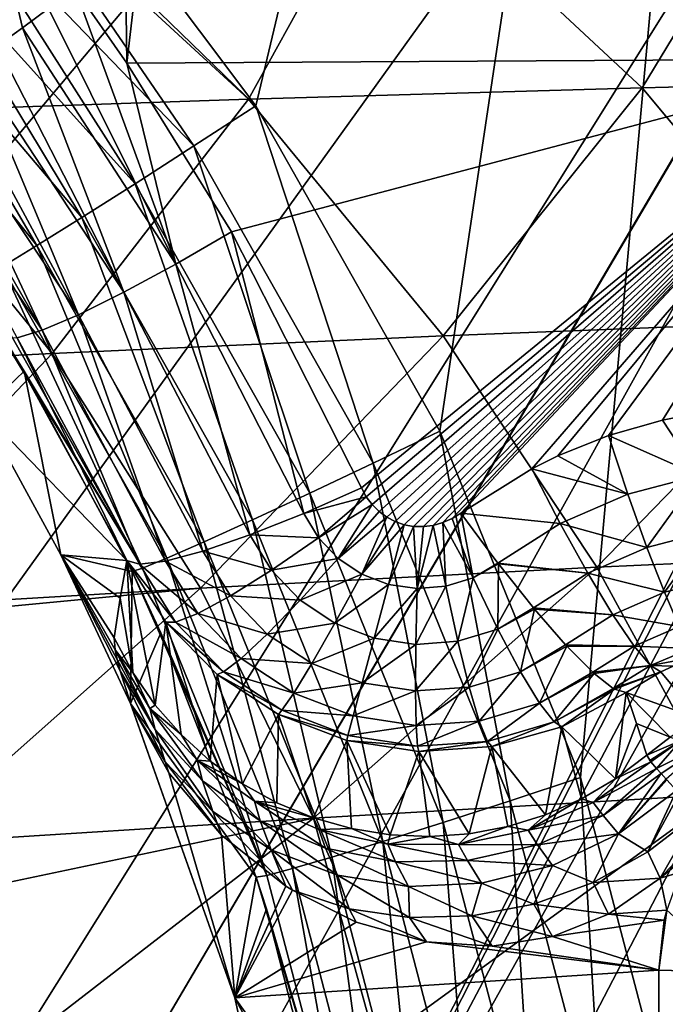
# Model space of a CAD drawing. Header units: metres. Extents: x -109 to 109, y -63 to 140.
# Tile 227 of 480: x -24.88 to -20.16, y 10.29 to 17.49. Entities that reach past the tile are written whole.
import ezdxf

# ---------------------------------------------------------------- set-up
doc = ezdxf.new("R2010")
doc.units = ezdxf.units.M
doc.layers.add('solid_502308_SW0001', color=7, linetype='CONTINUOUS')

msp = doc.modelspace()

# ---------------------------------------------------------------- linework, layer by layer
at = {"layer": 'solid_502308_SW0001'}
for points in [[(-23.154312, 16.85741, -14.270356), (-18.592478, 36.031166, -14.762904), (-24.792377, 19.041641, -14.326467)], [(-21.80941, 14.478576, -14.209248), (-18.592478, 36.031166, -14.762904), (-23.154312, 16.85741, -14.270356)], [(-20.781609, 11.946682, -14.144206), (-18.592478, 36.031166, -14.762904), (-21.80941, 14.478576, -14.209248)], [(-20.781609, 11.946682, -14.144206), (-20.089565, 9.311624, -14.076515), (-18.592478, 36.031166, -14.762904)], [(-28.300684, 16.192972, -17.654409), (-29.981926, 17.875437, -17.69763), (-8.65567, 35.943851, -18.161783)], [(-26.875666, 14.28767, -17.605465), (-28.300684, 16.192972, -17.654409), (-8.65567, 35.943851, -18.161783)], [(-25.736071, 12.197972, -17.551783), (-26.875666, 14.28767, -17.605465), (-8.65567, 35.943851, -18.161783)], [(-24.905809, 9.967262, -17.49448), (-25.736071, 12.197972, -17.551783), (-8.65567, 35.943851, -18.161783)], [(-24.612009, 8.812106, -17.464806), (-24.905809, 9.967262, -17.49448), (-8.65567, 35.943851, -18.161783)], [(-24.612009, 8.812106, -17.464806), (-8.65567, 35.943851, -18.161783), (-9.470439, 34.534348, -18.125574)], [(-24.401468, 7.638812, -17.434666), (-24.612009, 8.812106, -17.464806), (-9.470439, 34.534348, -18.125574)], [(-24.23427, 5.269184, -17.373793), (-24.401468, 7.638812, -17.434666), (-9.470439, 34.534348, -18.125574)], [(-24.23427, 5.269184, -17.373793), (-9.470439, 34.534348, -18.125574), (-10.057412, 33.016289, -18.086578)], [(-24.23427, 5.269184, -17.373793), (-10.057412, 33.016289, -18.086578), (-10.402818, 31.42528, -18.045708)], [(-24.23427, 5.269184, -17.373793), (-10.402818, 31.42528, -18.045708), (-10.498093, 29.799944, -18.003954)], [(-10.498093, 29.799944, -18.003954), (-10.340969, 28.17944, -17.962326), (-24.237686, 1.46148, -17.275978)], [(-24.235979, 3.365574, -17.32489), (-10.498093, 29.799944, -18.003954), (-24.237686, 1.46148, -17.275978)], [(-24.235979, 3.365574, -17.32489), (-24.23427, 5.269184, -17.373793), (-10.498093, 29.799944, -18.003954)], [(-10.340969, 28.17944, -17.962326), (-9.935133, 26.602522, -17.921816), (-24.237686, 1.46148, -17.275978)], [(-9.935133, 26.602522, -17.921816), (-9.290736, 25.108032, -17.883425), (-24.237686, 1.46148, -17.275978)], [(-9.290736, 25.108032, -17.883425), (-8.423227, 23.731112, -17.848055), (-24.237686, 1.46148, -17.275978)], [(-8.423227, 23.731112, -17.848055), (-7.352897, 22.504335, -17.81654), (-24.237686, 1.46148, -17.275978)], [(-7.352897, 22.504335, -17.81654), (-6.106048, 21.457977, -17.78966), (-24.237686, 1.46148, -17.275978)], [(6.106048, 21.457977, -17.78966), (24.23427, 5.269184, -17.373793), (-24.237686, 1.46148, -17.275978)], [(4.71253, 20.616924, -17.768055), (6.106048, 21.457977, -17.78966), (-24.237686, 1.46148, -17.275978)], [(-6.106048, 21.457977, -17.78966), (-4.71253, 20.616924, -17.768055), (-24.237686, 1.46148, -17.275978)], [(3.205869, 20.001402, -17.752243), (4.71253, 20.616924, -17.768055), (-24.237686, 1.46148, -17.275978)], [(-4.71253, 20.616924, -17.768055), (-3.205869, 20.001402, -17.752243), (-24.237686, 1.46148, -17.275978)], [(-24.126045, 19.389977, 14.315221), (-23.695732, 20.625893, 14.367164), (-24.097273, 17.168024, 14.118638)], [(-23.695732, 20.625893, 14.367164), (-18.542747, 17.199432, 14.180402), (-24.097273, 17.168024, 14.118638)], [(-23.695732, 20.625893, 14.367164), (-18.305847, 20.625893, 14.367164), (-18.542747, 17.199432, 14.180402)], [(1.622673, 19.626163, -17.742603), (3.205869, 20.001402, -17.752243), (-24.237686, 1.46148, -17.275978)], [(-3.205869, 20.001402, -17.752243), (-1.622673, 19.626163, -17.742603), (-24.237686, 1.46148, -17.275978)], [(0, 19.5, -17.739363), (1.622673, 19.626163, -17.742603), (-24.237686, 1.46148, -17.275978)], [(-1.622673, 19.626163, -17.742603), (0, 19.5, -17.739363), (-24.237686, 1.46148, -17.275978)], [(-24.475216, 17.712231, 14.175625), (-24.126045, 19.389977, 14.315221), (-24.097273, 17.168024, 14.118638)], [(-23.154312, 16.85741, -14.270356), (-24.792377, 19.041641, -14.326467), (-25.103922, 18.74765, -14.281495)], [(-23.605738, 16.564054, -14.203938), (-25.103922, 18.74765, -14.281495), (-25.396654, 18.421404, -14.155996)], [(-23.207682, 16.904541, 17.520403), (-22.198421, 18.731697, 17.684223), (-25.141466, 18.683119, 17.673117)], [(-23.605738, 16.564054, -14.203938), (-23.154312, 16.85741, -14.270356), (-25.103922, 18.74765, -14.281495)], [(-23.207682, 16.904541, 17.520403), (-20.330694, 16.988771, 17.557753), (-22.198421, 18.731697, 17.684223)], [(-20.330694, 16.988771, 17.557753), (-19.249874, 18.774078, 17.694008), (-22.198421, 18.731697, 17.684223)], [(-20.330694, 16.988771, 17.557753), (-17.444132, 17.061575, 17.590322), (-19.249874, 18.774078, 17.694008)], [(-26.073866, 16.80879, 17.478382), (-23.207682, 16.904541, 17.520403), (-25.141466, 18.683119, 17.673117)], [(-24.03586, 16.287476, -14.023002), (-25.396654, 18.421404, -14.155996), (-25.656828, 18.082071, -13.945596)], [(-24.03586, 16.287476, -14.023002), (-23.605738, 16.564054, -14.203938), (-25.396654, 18.421404, -14.155996)], [(-24.424484, 16.040752, -13.736054), (-25.656828, 18.082071, -13.945596), (-25.871683, 17.747339, -13.653084)], [(-24.424484, 16.040752, -13.736054), (-24.03586, 16.287476, -14.023002), (-25.656828, 18.082071, -13.945596)], [(-24.753311, 15.835503, -13.356603), (-25.871683, 17.747339, -13.653084), (-26.029629, 17.432465, -13.286852)], [(-24.753311, 15.835503, -13.356603), (-24.424484, 16.040752, -13.736054), (-25.871683, 17.747339, -13.653084)], [(-24.669119, 17.567278, 14.143871), (-24.475216, 17.712231, 14.175625), (-23.737644, 15.700401, 13.869521)], [(-23.737644, 15.700401, 13.869521), (-24.475216, 17.712231, 14.175625), (-24.097273, 17.168024, 14.118638)], [(-24.904549, 17.624834, 14.118625), (-24.859966, 17.427702, 14.08292), (-25.044834, 17.295477, 13.993706)], [(-24.904549, 17.624834, 14.118625), (-24.669119, 17.567278, 14.143871), (-24.859966, 17.427702, 14.08292)], [(-24.859966, 17.427702, 14.08292), (-24.669119, 17.567278, 14.143871), (-23.737644, 15.700401, 13.869521)], [(-25.006863, 15.681388, -12.902512), (-24.753311, 15.835503, -13.356603), (-26.029629, 17.432465, -13.286852)], [(-25.044834, 17.295477, 13.993706), (-24.859966, 17.427702, 14.08292), (-24.117664, 15.493999, 13.660802)], [(-24.859966, 17.427702, 14.08292), (-23.737644, 15.700401, 13.869521), (-24.117664, 15.493999, 13.660802)], [(-25.22097, 17.172573, 13.877558), (-25.044834, 17.295477, 13.993706), (-24.117664, 15.493999, 13.660802)], [(-25.38575, 17.060827, 13.736207), (-25.22097, 17.172573, 13.877558), (-24.450041, 15.329445, 13.355797)], [(-25.22097, 17.172573, 13.877558), (-24.117664, 15.493999, 13.660802), (-24.450041, 15.329445, 13.355797)], [(-23.331896, 15.936764, 13.969924), (-24.097273, 17.168024, 14.118638), (-18.542747, 17.199432, 14.180402)], [(-23.737644, 15.700401, 13.869521), (-24.097273, 17.168024, 14.118638), (-23.331896, 15.936764, 13.969924)], [(-22.381575, 14.064481, 13.69667), (-23.331896, 15.936764, 13.969924), (-18.542747, 17.199432, 14.180402)], [(-22.347313, 14.00026, 13.686596), (-22.381575, 14.064481, 13.69667), (-18.542747, 17.199432, 14.180402)], [(-22.304277, 13.942113, 13.67794), (-22.347313, 14.00026, 13.686596), (-18.542747, 17.199432, 14.180402)], [(-22.253534, 13.891546, 13.670962), (-22.304277, 13.942113, 13.67794), (-18.542747, 17.199432, 14.180402)], [(-22.196474, 13.84984, 13.665861), (-22.253534, 13.891546, 13.670962), (-18.542747, 17.199432, 14.180402)], [(-22.134714, 13.817779, 13.662723), (-22.196474, 13.84984, 13.665861), (-18.542747, 17.199432, 14.180402)], [(-22.069042, 13.795503, 13.66154), (-22.134714, 13.817779, 13.662723), (-18.542747, 17.199432, 14.180402)], [(-22.000284, 13.783301, 13.662324), (-22.069042, 13.795503, 13.66154), (-18.542747, 17.199432, 14.180402)], [(-21.929358, 13.781524, 13.665076), (-22.000284, 13.783301, 13.662324), (-18.542747, 17.199432, 14.180402)], [(-21.857393, 13.790587, 13.669797), (-21.929358, 13.781524, 13.665076), (-18.542747, 17.199432, 14.180402)], [(-21.786371, 13.810514, 13.676366), (-21.857393, 13.790587, 13.669797), (-18.542747, 17.199432, 14.180402)], [(-21.718313, 13.840873, 13.684581), (-21.786371, 13.810514, 13.676366), (-18.542747, 17.199432, 14.180402)], [(-21.654995, 13.880688, 13.694155), (-21.718313, 13.840873, 13.684581), (-18.542747, 17.199432, 14.180402)], [(-21.136452, 14.204185, 13.768365), (-21.654995, 13.880688, 13.694155), (-18.542747, 17.199432, 14.180402)], [(-20.946672, 14.297667, 13.790035), (-21.136452, 14.204185, 13.768365), (-18.542747, 17.199432, 14.180402)], [(-20.576506, 14.446373, 13.825542), (-20.946672, 14.297667, 13.790035), (-18.542747, 17.199432, 14.180402)], [(-20.182318, 14.559854, 13.855034), (-20.576506, 14.446373, 13.825542), (-18.542747, 17.199432, 14.180402)], [(-19.989119, 14.599628, 13.866786), (-20.182318, 14.559854, 13.855034), (-18.542747, 17.199432, 14.180402)], [(-25.536722, 16.96191, 13.571762), (-25.38575, 17.060827, 13.736207), (-24.450041, 15.329445, 13.355797)], [(-18.910337, 15.287499, 17.406887), (-17.444132, 17.061575, 17.590322), (-20.330694, 16.988771, 17.557753)], [(-21.784275, 15.175662, 17.330973), (-20.330694, 16.988771, 17.557753), (-23.207682, 16.904541, 17.520403)], [(-21.784275, 15.175662, 17.330973), (-18.910337, 15.287499, 17.406887), (-20.330694, 16.988771, 17.557753)], [(-25.671635, 16.877295, 13.386673), (-25.536722, 16.96191, 13.571762), (-24.715616, 15.216226, 12.972089)], [(-25.536722, 16.96191, 13.571762), (-24.450041, 15.329445, 13.355797), (-24.715616, 15.216226, 12.972089)], [(-24.643169, 15.047483, 17.244804), (-23.207682, 16.904541, 17.520403), (-26.073866, 16.80879, 17.478382)], [(-25.788477, 16.808243, 13.183699), (-25.671635, 16.877295, 13.386673), (-24.715616, 15.216226, 12.972089)], [(-24.643169, 15.047483, 17.244804), (-21.784275, 15.175662, 17.330973), (-23.207682, 16.904541, 17.520403)], [(-22.29583, 14.245242, -14.144158), (-23.154312, 16.85741, -14.270356), (-23.605738, 16.564054, -14.203938)], [(-22.29583, 14.245242, -14.144158), (-21.80941, 14.478576, -14.209248), (-23.154312, 16.85741, -14.270356)], [(-27.482748, 14.905149, 17.149122), (-24.643169, 15.047483, 17.244804), (-26.073866, 16.80879, 17.478382)], [(-25.788477, 16.808243, 13.183699), (-24.715616, 15.216226, 12.972089), (-24.899082, 15.160869, 12.531797)], [(-22.759312, 14.025934, -13.964047), (-23.605738, 16.564054, -14.203938), (-24.03586, 16.287476, -14.023002)], [(-22.759312, 14.025934, -13.964047), (-22.29583, 14.245242, -14.144158), (-23.605738, 16.564054, -14.203938)], [(-23.177902, 13.831052, -13.677423), (-24.03586, 16.287476, -14.023002), (-24.424484, 16.040752, -13.736054)], [(-23.177902, 13.831052, -13.677423), (-22.759312, 14.025934, -13.964047), (-24.03586, 16.287476, -14.023002)], [(-23.53182, 13.669805, -13.297828), (-24.424484, 16.040752, -13.736054), (-24.753311, 15.835503, -13.356603)], [(-23.53182, 13.669805, -13.297828), (-23.177902, 13.831052, -13.677423), (-24.424484, 16.040752, -13.736054)], [(-23.737644, 15.700401, 13.869521), (-23.331896, 15.936764, 13.969924), (-22.803108, 13.877611, 13.589557)], [(-22.803108, 13.877611, 13.589557), (-23.331896, 15.936764, 13.969924), (-22.381575, 14.064481, 13.69667)], [(-23.804342, 13.549813, -12.843202), (-24.753311, 15.835503, -13.356603), (-25.006863, 15.681388, -12.902512)], [(-23.804342, 13.549813, -12.843202), (-23.53182, 13.669805, -13.297828), (-24.753311, 15.835503, -13.356603)], [(-23.737644, 15.700401, 13.869521), (-23.196917, 13.720532, 13.377926), (-24.117664, 15.493999, 13.660802)], [(-23.737644, 15.700401, 13.869521), (-22.803108, 13.877611, 13.589557), (-23.196917, 13.720532, 13.377926)], [(-23.982588, 13.476747, -12.335029), (-25.006863, 15.681388, -12.902512), (-25.173201, 15.585664, -12.39516)], [(-23.982588, 13.476747, -12.335029), (-23.804342, 13.549813, -12.843202), (-25.006863, 15.681388, -12.902512)], [(-23.982588, 13.476747, -12.335029), (-25.173201, 15.585664, -12.39516), (-25.24452, 15.552984, -11.858431)], [(-24.846899, 14.917251, -11.839923), (-23.982588, 13.476747, -12.335029), (-25.24452, 15.552984, -11.858431)], [(-25.154499, 14.625727), (-24.846899, 14.917251, -11.839923), (-25.24452, 15.552984, -11.858431)], [(-24.117664, 15.493999, 13.660802), (-23.540537, 13.60245, 13.073742), (-24.450041, 15.329445, 13.355797)], [(-24.117664, 15.493999, 13.660802), (-23.196917, 13.720532, 13.377926), (-23.540537, 13.60245, 13.073742)], [(-24.450041, 15.329445, 13.355797), (-23.814667, 13.529966, 12.694077), (-24.715616, 15.216226, 12.972089)], [(-24.450041, 15.329445, 13.355797), (-23.540537, 13.60245, 13.073742), (-23.814667, 13.529966, 12.694077)], [(-20.662315, 13.48485, 17.117319), (-18.910337, 15.287499, 17.406887), (-21.784275, 15.175662, 17.330973)], [(-20.662315, 13.48485, 17.117319), (-17.746496, 13.617777, 17.243284), (-18.910337, 15.287499, 17.406887)], [(-24.715616, 15.216226, 12.972089), (-24.003918, 13.50715, 12.260242), (-24.899082, 15.160869, 12.531797)], [(-24.715616, 15.216226, 12.972089), (-23.814667, 13.529966, 12.694077), (-24.003918, 13.50715, 12.260242)], [(-25.154499, 14.625727), (-24.989862, 15.166567, 12.060305), (-24.09746, 13.534964, 11.798937)], [(-24.899082, 15.160869, 12.531797), (-24.09746, 13.534964, 11.798937), (-24.989862, 15.166567, 12.060305)], [(-24.899082, 15.160869, 12.531797), (-24.003918, 13.50715, 12.260242), (-24.09746, 13.534964, 11.798937)], [(-23.558828, 13.331055, 16.972923), (-21.784275, 15.175662, 17.330973), (-24.643169, 15.047483, 17.244804)], [(-23.558828, 13.331055, 16.972923), (-20.662315, 13.48485, 17.117319), (-21.784275, 15.175662, 17.330973)], [(-26.427179, 13.161014, 16.811951), (-24.643169, 15.047483, 17.244804), (-27.482748, 14.905149, 17.149122)], [(-23.558828, 13.331055, 16.972923), (-24.643169, 15.047483, 17.244804), (-26.427179, 13.161014, 16.811951)], [(-24.578159, 13.575717), (-24.846899, 14.917251, -11.839923), (-25.154499, 14.625727)], [(-24.846899, 14.917251, -11.839923), (-24.058159, 13.454157, -11.79732), (-23.982588, 13.476747, -12.335029)], [(-24.578159, 13.575717), (-24.058159, 13.454157, -11.79732), (-24.846899, 14.917251, -11.839923)], [(-24.578159, 13.575717), (-25.154499, 14.625727), (-24.09746, 13.534964, 11.798937)], [(-19.915098, 14.15449, 13.752449), (-20.576506, 14.446373, 13.825542), (-20.182318, 14.559854, 13.855034)], [(-19.915098, 14.15449, 13.752449), (-20.182318, 14.559854, 13.855034), (-19.989119, 14.599628, 13.866786)], [(-21.295227, 11.777367, -14.080526), (-21.80941, 14.478576, -14.209248), (-22.29583, 14.245242, -14.144158)], [(-21.295227, 11.777367, -14.080526), (-20.781609, 11.946682, -14.144206), (-21.80941, 14.478576, -14.209248)], [(-20.434555, 14.018517, 13.712191), (-20.946672, 14.297667, 13.790035), (-20.576506, 14.446373, 13.825542)], [(-19.915098, 14.15449, 13.752449), (-20.434555, 14.018517, 13.712191), (-20.576506, 14.446373, 13.825542)], [(-20.434555, 14.018517, 13.712191), (-21.136452, 14.204185, 13.768365), (-20.946672, 14.297667, 13.790035)], [(-21.784515, 11.619225, -13.901299), (-22.29583, 14.245242, -14.144158), (-22.759312, 14.025934, -13.964047)], [(-21.784515, 11.619225, -13.901299), (-21.295227, 11.777367, -14.080526), (-22.29583, 14.245242, -14.144158)], [(-20.928509, 13.80304, 13.657173), (-21.654995, 13.880688, 13.694155), (-21.136452, 14.204185, 13.768365)], [(-20.434555, 14.018517, 13.712191), (-20.928509, 13.80304, 13.657173), (-21.136452, 14.204185, 13.768365)], [(-19.915098, 14.15449, 13.752449), (-20.295471, 13.630033, 13.498281), (-20.434555, 14.018517, 13.712191)], [(-19.915098, 14.15449, 13.752449), (-19.841297, 13.748465, 13.537069), (-20.295471, 13.630033, 13.498281)], [(-22.803108, 13.877611, 13.589557), (-22.381575, 14.064481, 13.69667), (-22.347313, 14.00026, 13.686596)], [(-22.226219, 11.47966, -13.61502), (-22.759312, 14.025934, -13.964047), (-23.177902, 13.831052, -13.677423)], [(-22.803108, 13.877611, 13.589557), (-22.347313, 14.00026, 13.686596), (-22.695999, 13.699718, 13.561325)], [(-22.226219, 11.47966, -13.61502), (-21.784515, 11.619225, -13.901299), (-22.759312, 14.025934, -13.964047)], [(-22.695999, 13.699718, 13.561325), (-22.347313, 14.00026, 13.686596), (-22.304277, 13.942113, 13.67794)], [(-20.434555, 14.018517, 13.712191), (-20.295471, 13.630033, 13.498281), (-20.928509, 13.80304, 13.657173)], [(-22.695999, 13.699718, 13.561325), (-22.304277, 13.942113, 13.67794), (-22.55262, 13.548938, 13.539603)], [(-22.55262, 13.548938, 13.539603), (-22.304277, 13.942113, 13.67794), (-22.253534, 13.891546, 13.670962)], [(-22.55262, 13.548938, 13.539603), (-22.253534, 13.891546, 13.670962), (-22.196474, 13.84984, 13.665861)], [(-22.59938, 11.365295, -13.235273), (-23.177902, 13.831052, -13.677423), (-23.53182, 13.669805, -13.297828)], [(-22.803108, 13.877611, 13.589557), (-22.695999, 13.699718, 13.561325), (-23.196917, 13.720532, 13.377926)], [(-22.59938, 11.365295, -13.235273), (-22.226219, 11.47966, -13.61502), (-23.177902, 13.831052, -13.677423)], [(-22.55262, 13.548938, 13.539603), (-22.196474, 13.84984, 13.665861), (-22.379047, 13.433049, 13.525828)], [(-22.379047, 13.433049, 13.525828), (-22.196474, 13.84984, 13.665861), (-22.134714, 13.817779, 13.662723)], [(-22.379047, 13.433049, 13.525828), (-22.134714, 13.817779, 13.662723), (-22.069042, 13.795503, 13.66154)], [(-21.564816, 13.407114, 13.558158), (-21.786371, 13.810514, 13.676366), (-21.718313, 13.840873, 13.684581)], [(-21.564816, 13.407114, 13.558158), (-21.718313, 13.840873, 13.684581), (-21.654995, 13.880688, 13.694155)], [(-21.385014, 13.514793, 13.586734), (-21.564816, 13.407114, 13.558158), (-21.654995, 13.880688, 13.694155)], [(-20.928509, 13.80304, 13.657173), (-21.385014, 13.514793, 13.586734), (-21.654995, 13.880688, 13.694155)], [(-22.379047, 13.433049, 13.525828), (-22.069042, 13.795503, 13.66154), (-22.183479, 13.35824, 13.52089)], [(-22.183479, 13.35824, 13.52089), (-22.069042, 13.795503, 13.66154), (-22.000284, 13.783301, 13.662324)], [(-22.183479, 13.35824, 13.52089), (-22.000284, 13.783301, 13.662324), (-21.975601, 13.328558, 13.52504)], [(-21.975601, 13.328558, 13.52504), (-22.000284, 13.783301, 13.662324), (-21.929358, 13.781524, 13.665076)], [(-21.975601, 13.328558, 13.52504), (-21.929358, 13.781524, 13.665076), (-21.857393, 13.790587, 13.669797)], [(-21.975601, 13.328558, 13.52504), (-21.857393, 13.790587, 13.669797), (-21.765957, 13.34535, 13.537819)], [(-21.765957, 13.34535, 13.537819), (-21.857393, 13.790587, 13.669797), (-21.786371, 13.810514, 13.676366)], [(-21.765957, 13.34535, 13.537819), (-21.786371, 13.810514, 13.676366), (-21.564816, 13.407114, 13.558158)], [(-20.928509, 13.80304, 13.657173), (-20.727066, 13.441073, 13.445271), (-21.385014, 13.514793, 13.586734)], [(-20.295471, 13.630033, 13.498281), (-20.727066, 13.441073, 13.445271), (-20.928509, 13.80304, 13.657173)], [(-19.841297, 13.748465, 13.537069), (-20.168016, 13.301467, 13.195261), (-20.295471, 13.630033, 13.498281)], [(-19.841297, 13.748465, 13.537069), (-19.772141, 13.403474, 13.232292), (-20.168016, 13.301467, 13.195261)], [(-23.196917, 13.720532, 13.377926), (-23.040031, 13.463527, 13.336824), (-23.540537, 13.60245, 13.073742)], [(-22.695999, 13.699718, 13.561325), (-23.040031, 13.463527, 13.336824), (-23.196917, 13.720532, 13.377926)], [(-22.695999, 13.699718, 13.561325), (-22.55262, 13.548938, 13.539603), (-23.040031, 13.463527, 13.336824)], [(-23.540537, 13.60245, 13.073742), (-23.3395, 13.275633, 13.021292), (-23.814667, 13.529966, 12.694077)], [(-22.886293, 11.281556, -12.780077), (-23.53182, 13.669805, -13.297828), (-23.804342, 13.549813, -12.843202)], [(-23.040031, 13.463527, 13.336824), (-23.3395, 13.275633, 13.021292), (-23.540537, 13.60245, 13.073742)], [(-22.886293, 11.281556, -12.780077), (-22.59938, 11.365295, -13.235273), (-23.53182, 13.669805, -13.297828)], [(-20.295471, 13.630033, 13.498281), (-20.168016, 13.301467, 13.195261), (-20.727066, 13.441073, 13.445271)], [(-19.758207, 11.824688, 16.887123), (-17.746496, 13.617777, 17.243284), (-20.662315, 13.48485, 17.117319)], [(-24.578159, 13.575717), (-24.09746, 13.534964, 11.798937), (-24.14467, 13.257604, 7.129764)], [(-24.578159, 13.575717), (-24.14467, 13.257604, 7.129764), (-24.189333, 12.967903, 2.461262)], [(-24.578159, 13.575717), (-24.189333, 12.967903, 2.461262), (-24.182081, 12.881453, 1.622726)], [(-24.578159, 13.575717), (-24.182081, 12.881453, 1.622726), (-24.166273, 12.809592, 1.189173)], [(-24.578159, 13.575717), (-24.166273, 12.809592, 1.189173), (-24.144491, 12.727335, 0.799293)], [(-24.578159, 13.575717), (-24.144491, 12.727335, 0.799293), (-24.070063, 12.487448)], [(-24.578159, 13.575717), (-24.070063, 12.487448), (-24.058159, 13.454157, -11.79732)], [(-24.05389, 12.714071, 2.478212), (-24.14467, 13.257604, 7.129764), (-24.09746, 13.534964, 11.798937)], [(-23.890091, 12.477448, 2.493779), (-24.05389, 12.714071, 2.478212), (-24.09746, 13.534964, 11.798937)], [(-23.811703, 13.082596, 11.806293), (-23.890091, 12.477448, 2.493779), (-24.09746, 13.534964, 11.798937)], [(-23.740896, 13.083567, 12.192088), (-23.811703, 13.082596, 11.806293), (-24.09746, 13.534964, 11.798937)], [(-24.003918, 13.50715, 12.260242), (-23.740896, 13.083567, 12.192088), (-24.09746, 13.534964, 11.798937)], [(-23.814667, 13.529966, 12.694077), (-23.577576, 13.146564, 12.632437), (-24.003918, 13.50715, 12.260242)], [(-23.073345, 11.232416, -12.271028), (-23.804342, 13.549813, -12.843202), (-23.982588, 13.476747, -12.335029)], [(-23.3395, 13.275633, 13.021292), (-23.577576, 13.146564, 12.632437), (-23.814667, 13.529966, 12.694077)], [(-23.073345, 11.232416, -12.271028), (-22.886293, 11.281556, -12.780077), (-23.804342, 13.549813, -12.843202)], [(-22.55262, 13.548938, 13.539603), (-22.829971, 13.244601, 13.305077), (-23.040031, 13.463527, 13.336824)], [(-22.55262, 13.548938, 13.539603), (-22.379047, 13.433049, 13.525828), (-22.829971, 13.244601, 13.305077)], [(-23.073345, 11.232416, -12.271028), (-23.982588, 13.476747, -12.335029), (-24.058159, 13.454157, -11.79732)], [(-23.577576, 13.146564, 12.632437), (-23.740896, 13.083567, 12.192088), (-24.003918, 13.50715, 12.260242)], [(-22.733364, 11.651277, 16.669493), (-20.662315, 13.48485, 17.117319), (-23.558828, 13.331055, 16.972923)], [(-23.040031, 13.463527, 13.336824), (-22.829971, 13.244601, 13.305077), (-23.3395, 13.275633, 13.021292)], [(-22.733364, 11.651277, 16.669493), (-19.758207, 11.824688, 16.887123), (-20.662315, 13.48485, 17.117319)], [(-21.385014, 13.514793, 13.586734), (-21.381474, 13.510164, 13.58461), (-21.564816, 13.407114, 13.558158)], [(-21.564816, 13.407114, 13.558158), (-21.381474, 13.510164, 13.58461), (-21.384457, 13.031671, 13.332199)], [(-20.727066, 13.441073, 13.445271), (-21.381474, 13.510164, 13.58461), (-21.385014, 13.514793, 13.586734)], [(-21.381474, 13.510164, 13.58461), (-21.125267, 13.187456, 13.37771), (-21.384457, 13.031671, 13.332199)], [(-20.727066, 13.441073, 13.445271), (-21.125267, 13.187456, 13.37771), (-21.381474, 13.510164, 13.58461)], [(-23.848211, 13.004366, -11.784225), (-24.058159, 13.454157, -11.79732), (-24.070063, 12.487448)], [(-23.848211, 13.004366, -11.784225), (-23.073345, 11.232416, -12.271028), (-24.058159, 13.454157, -11.79732)], [(-22.379047, 13.433049, 13.525828), (-22.575459, 13.075414, 13.28489), (-22.829971, 13.244601, 13.305077)], [(-22.379047, 13.433049, 13.525828), (-22.183479, 13.35824, 13.52089), (-22.575459, 13.075414, 13.28489)], [(-21.765957, 13.34535, 13.537819), (-21.564816, 13.407114, 13.558158), (-21.677528, 12.943676, 13.302505)], [(-21.564816, 13.407114, 13.558158), (-21.384457, 13.031671, 13.332199), (-21.677528, 12.943676, 13.302505)], [(-20.727066, 13.441073, 13.445271), (-20.543856, 13.137451, 13.144027), (-21.125267, 13.187456, 13.37771)], [(-20.168016, 13.301467, 13.195261), (-20.543856, 13.137451, 13.144027), (-20.727066, 13.441073, 13.445271)], [(-19.772141, 13.403474, 13.232292), (-20.059078, 13.050563, 12.819492), (-20.168016, 13.301467, 13.195261)], [(-26.375975, 13.062407, 16.791122), (-23.558828, 13.331055, 16.972923), (-26.427179, 13.161014, 16.811951)], [(-25.659307, 11.466348, 16.427898), (-23.558828, 13.331055, 16.972923), (-26.375975, 13.062407, 16.791122)], [(-25.659307, 11.466348, 16.427898), (-22.733364, 11.651277, 16.669493), (-23.558828, 13.331055, 16.972923)], [(-22.183479, 13.35824, 13.52089), (-22.28863, 12.965403, 13.277656), (-22.575459, 13.075414, 13.28489)], [(-22.183479, 13.35824, 13.52089), (-21.975601, 13.328558, 13.52504), (-22.28863, 12.965403, 13.277656)], [(-21.975601, 13.328558, 13.52504), (-21.984022, 12.920803, 13.283767), (-22.28863, 12.965403, 13.277656)], [(-21.765957, 13.34535, 13.537819), (-21.677528, 12.943676, 13.302505), (-21.984022, 12.920803, 13.283767)], [(-21.975601, 13.328558, 13.52504), (-21.765957, 13.34535, 13.537819), (-21.984022, 12.920803, 13.283767)], [(-24.05389, 12.714071, 2.478212), (-24.189333, 12.967903, 2.461262), (-24.14467, 13.257604, 7.129764)], [(-23.3395, 13.275633, 13.021292), (-23.070358, 12.99653, 12.980696), (-23.577576, 13.146564, 12.632437)], [(-22.829971, 13.244601, 13.305077), (-23.070358, 12.99653, 12.980696), (-23.3395, 13.275633, 13.021292)], [(-22.829971, 13.244601, 13.305077), (-22.575459, 13.075414, 13.28489), (-23.070358, 12.99653, 12.980696)], [(-20.168016, 13.301467, 13.195261), (-20.059078, 13.050563, 12.819492), (-20.543856, 13.137451, 13.144027)], [(-21.125267, 13.187456, 13.37771), (-21.118404, 13.179173, 13.370623), (-21.384457, 13.031671, 13.332199)], [(-21.384457, 13.031671, 13.332199), (-21.118404, 13.179173, 13.370623), (-21.219969, 12.720123, 13.015294)], [(-21.118404, 13.179173, 13.370623), (-20.889957, 12.916524, 13.078487), (-21.219969, 12.720123, 13.015294)], [(-20.543856, 13.137451, 13.144027), (-21.118404, 13.179173, 13.370623), (-21.125267, 13.187456, 13.37771)], [(-20.543856, 13.137451, 13.144027), (-20.889957, 12.916524, 13.078487), (-21.118404, 13.179173, 13.370623)], [(-23.577576, 13.146564, 12.632437), (-23.260265, 12.818631, 12.584671), (-23.740896, 13.083567, 12.192088)], [(-23.070358, 12.99653, 12.980696), (-23.260265, 12.818631, 12.584671), (-23.577576, 13.146564, 12.632437)], [(-20.543856, 13.137451, 13.144027), (-20.38879, 12.908607, 12.769746), (-20.889957, 12.916524, 13.078487)], [(-20.059078, 13.050563, 12.819492), (-20.38879, 12.908607, 12.769746), (-20.543856, 13.137451, 13.144027)], [(-23.811703, 13.082596, 11.806293), (-23.70009, 12.261192, 2.507753), (-23.890091, 12.477448, 2.493779)], [(-23.740896, 13.083567, 12.192088), (-23.389034, 12.720895, 12.139233), (-23.811703, 13.082596, 11.806293)], [(-23.811703, 13.082596, 11.806293), (-23.486412, 12.068177, 2.519951), (-23.70009, 12.261192, 2.507753)], [(-23.811703, 13.082596, 11.806293), (-23.436514, 12.701542, 11.812633), (-23.486412, 12.068177, 2.519951)], [(-23.389034, 12.720895, 12.139233), (-23.436514, 12.701542, 11.812633), (-23.811703, 13.082596, 11.806293)], [(-23.260265, 12.818631, 12.584671), (-23.389034, 12.720895, 12.139233), (-23.740896, 13.083567, 12.192088)], [(-22.575459, 13.075414, 13.28489), (-22.744179, 12.780218, 12.954845), (-23.070358, 12.99653, 12.980696)], [(-22.575459, 13.075414, 13.28489), (-22.28863, 12.965403, 13.277656), (-22.744179, 12.780218, 12.954845)], [(-21.677528, 12.943676, 13.302505), (-21.384457, 13.031671, 13.332199), (-21.59429, 12.609165, 12.977372)], [(-21.384457, 13.031671, 13.332199), (-21.219969, 12.720123, 13.015294), (-21.59429, 12.609165, 12.977372)], [(-20.059078, 13.050563, 12.819492), (-19.974539, 12.890872, 12.391271), (-20.38879, 12.908607, 12.769746)], [(-24.182081, 12.881453, 1.622726), (-24.189333, 12.967903, 2.461262), (-24.05389, 12.714071, 2.478212)], [(-23.848211, 13.004366, -11.784225), (-24.070063, 12.487448), (-23.151667, 11.220263, -11.73228)], [(-23.848211, 13.004366, -11.784225), (-23.151667, 11.220263, -11.73228), (-23.073345, 11.232416, -12.271028)], [(-23.070358, 12.99653, 12.980696), (-22.744179, 12.780218, 12.954845), (-23.260265, 12.818631, 12.584671)], [(-22.28863, 12.965403, 13.277656), (-22.376587, 12.639018, 12.945573), (-22.744179, 12.780218, 12.954845)], [(-22.28863, 12.965403, 13.277656), (-21.984022, 12.920803, 13.283767), (-22.376587, 12.639018, 12.945573)], [(-21.984022, 12.920803, 13.283767), (-21.986418, 12.5811, 12.953398), (-22.376587, 12.639018, 12.945573)], [(-21.677528, 12.943676, 13.302505), (-21.59429, 12.609165, 12.977372), (-21.986418, 12.5811, 12.953398)], [(-21.984022, 12.920803, 13.283767), (-21.677528, 12.943676, 13.302505), (-21.986418, 12.5811, 12.953398)], [(-20.889957, 12.916524, 13.078487), (-20.880857, 12.906668, 13.064254), (-21.219969, 12.720123, 13.015294)], [(-21.219969, 12.720123, 13.015294), (-20.880857, 12.906668, 13.064254), (-21.080582, 12.489964, 12.625237)], [(-20.880857, 12.906668, 13.064254), (-20.691923, 12.716788, 12.705395), (-21.080582, 12.489964, 12.625237)], [(-20.38879, 12.908607, 12.769746), (-20.880857, 12.906668, 13.064254), (-20.889957, 12.916524, 13.078487)], [(-20.38879, 12.908607, 12.769746), (-20.691923, 12.716788, 12.705395), (-20.880857, 12.906668, 13.064254)], [(-20.38879, 12.908607, 12.769746), (-20.270266, 12.766925, 12.342686), (-20.691923, 12.716788, 12.705395)], [(-19.974539, 12.890872, 12.391271), (-20.270266, 12.766925, 12.342686), (-20.38879, 12.908607, 12.769746)], [(-19.974539, 12.890872, 12.391271), (-19.919128, 12.831051, 11.93554), (-20.270266, 12.766925, 12.342686)], [(-23.92725, 12.451361, 1.707818), (-24.182081, 12.881453, 1.622726), (-24.05389, 12.714071, 2.478212)], [(-23.890141, 12.297855, 0.938065), (-24.182081, 12.881453, 1.622726), (-23.92725, 12.451361, 1.707818)], [(-23.890141, 12.297855, 0.938065), (-24.166273, 12.809592, 1.189173), (-24.182081, 12.881453, 1.622726)], [(-23.260265, 12.818631, 12.584671), (-22.875717, 12.564026, 12.554223), (-23.389034, 12.720895, 12.139233)], [(-22.744179, 12.780218, 12.954845), (-22.875717, 12.564026, 12.554223), (-23.260265, 12.818631, 12.584671)], [(-20.270266, 12.766925, 12.342686), (-19.919128, 12.831051, 11.93554), (-20.104805, 12.761766, 11.905729)], [(-23.890141, 12.297855, 0.938065), (-24.144491, 12.727335, 0.799293), (-24.166273, 12.809592, 1.189173)], [(-22.744179, 12.780218, 12.954845), (-22.376587, 12.639018, 12.945573), (-22.875717, 12.564026, 12.554223)], [(-20.270266, 12.766925, 12.342686), (-20.682161, 12.707946, 12.682704), (-20.691923, 12.716788, 12.705395)], [(-20.270266, 12.766925, 12.342686), (-20.541967, 12.599151, 12.278796), (-20.682161, 12.707946, 12.682704)], [(-20.270266, 12.766925, 12.342686), (-20.19467, 12.720188, 11.887856), (-20.541967, 12.599151, 12.278796)], [(-20.270266, 12.766925, 12.342686), (-20.104805, 12.761766, 11.905729), (-20.19467, 12.720188, 11.887856)], [(-20.19467, 12.720188, 11.887856), (-20.104805, 12.761766, 11.905729), (-19.905462, 12.373266, 2.501463)], [(-23.815836, 12.061419, 0.198163), (-24.144491, 12.727335, 0.799293), (-23.890141, 12.297855, 0.938065)], [(-24.065596, 12.47703), (-24.070063, 12.487448), (-24.144491, 12.727335, 0.799293)], [(-23.815836, 12.061419, 0.198163), (-24.065596, 12.47703), (-24.144491, 12.727335, 0.799293)], [(-23.92725, 12.451361, 1.707818), (-24.05389, 12.714071, 2.478212), (-23.890091, 12.477448, 2.493779)], [(-23.436514, 12.701542, 11.812633), (-23.251894, 11.900968, 2.530208), (-23.486412, 12.068177, 2.519951)], [(-23.389034, 12.720895, 12.139233), (-22.96269, 12.438971, 12.105511), (-23.436514, 12.701542, 11.812633)], [(-23.436514, 12.701542, 11.812633), (-22.988945, 12.409225, 11.818078), (-23.251894, 11.900968, 2.530208)], [(-22.96269, 12.438971, 12.105511), (-22.988945, 12.409225, 11.818078), (-23.436514, 12.701542, 11.812633)], [(-22.875717, 12.564026, 12.554223), (-22.96269, 12.438971, 12.105511), (-23.389034, 12.720895, 12.139233)], [(-21.59429, 12.609165, 12.977372), (-21.219969, 12.720123, 13.015294), (-21.520905, 12.360598, 12.580672)], [(-21.219969, 12.720123, 13.015294), (-21.080582, 12.489964, 12.625237), (-21.520905, 12.360598, 12.580672)], [(-20.691923, 12.716788, 12.705395), (-20.682161, 12.707946, 12.682704), (-21.080582, 12.489964, 12.625237)], [(-21.080582, 12.489964, 12.625237), (-20.682161, 12.707946, 12.682704), (-20.974117, 12.354114, 12.183922)], [(-20.682161, 12.707946, 12.682704), (-20.541967, 12.599151, 12.278796), (-20.974117, 12.354114, 12.183922)], [(-20.541967, 12.599151, 12.278796), (-20.19467, 12.720188, 11.887856), (-20.533466, 12.594167, 12.247394)], [(-20.533466, 12.594167, 12.247394), (-20.19467, 12.720188, 11.887856), (-20.448322, 12.570009, 11.821968)], [(-20.19467, 12.720188, 11.887856), (-19.905462, 12.373266, 2.501463), (-20.448322, 12.570009, 11.821968)], [(-22.376587, 12.639018, 12.945573), (-22.442398, 12.397403, 12.543284), (-22.875717, 12.564026, 12.554223)], [(-22.376587, 12.639018, 12.945573), (-21.986418, 12.5811, 12.953398), (-22.442398, 12.397403, 12.543284)], [(-21.986418, 12.5811, 12.953398), (-21.59429, 12.609165, 12.977372), (-21.982639, 12.328519, 12.552478)], [(-21.59429, 12.609165, 12.977372), (-21.520905, 12.360598, 12.580672), (-21.982639, 12.328519, 12.552478)], [(-20.541967, 12.599151, 12.278796), (-20.533466, 12.594167, 12.247394), (-20.974117, 12.354114, 12.183922)], [(-20.974117, 12.354114, 12.183922), (-20.533466, 12.594167, 12.247394), (-20.917816, 12.319025, 11.824753)], [(-20.533466, 12.594167, 12.247394), (-20.448322, 12.570009, 11.821968), (-20.917816, 12.319025, 11.824753)], [(-22.875717, 12.564026, 12.554223), (-22.442398, 12.397403, 12.543284), (-22.96269, 12.438971, 12.105511)], [(-21.986418, 12.5811, 12.953398), (-21.982639, 12.328519, 12.552478), (-22.442398, 12.397403, 12.543284)], [(-20.917816, 12.319025, 11.824753), (-20.448322, 12.570009, 11.821968), (-20.525791, 11.938277, 2.510555)], [(-20.525791, 11.938277, 2.510555), (-20.448322, 12.570009, 11.821968), (-20.372063, 12.341607, 7.107833)], [(-20.126795, 12.241648, 2.49833), (-20.372063, 12.341607, 7.107833), (-20.448322, 12.570009, 11.821968)], [(-19.905462, 12.373266, 2.501463), (-20.126795, 12.241648, 2.49833), (-20.448322, 12.570009, 11.821968)], [(-23.307041, 10.33764), (-24.070063, 12.487448), (-24.065596, 12.47703)], [(-23.307041, 10.33764), (-23.151667, 11.220263, -11.73228), (-24.070063, 12.487448)], [(-23.790499, 11.983013), (-24.065596, 12.47703), (-23.815836, 12.061419, 0.198163)], [(-23.307041, 10.33764), (-24.065596, 12.47703), (-23.790499, 11.983013)], [(-23.92725, 12.451361, 1.707818), (-23.890091, 12.477448, 2.493779), (-23.70009, 12.261192, 2.507753)], [(-23.581564, 12.073632, 1.780294), (-23.92725, 12.451361, 1.707818), (-23.70009, 12.261192, 2.507753)], [(-23.54274, 11.924202, 1.063403), (-23.92725, 12.451361, 1.707818), (-23.581564, 12.073632, 1.780294)], [(-23.54274, 11.924202, 1.063403), (-23.890141, 12.297855, 0.938065), (-23.92725, 12.451361, 1.707818)], [(-21.520905, 12.360598, 12.580672), (-21.080582, 12.489964, 12.625237), (-21.461491, 12.211928, 12.134676)], [(-21.080582, 12.489964, 12.625237), (-20.974117, 12.354114, 12.183922), (-21.461491, 12.211928, 12.134676)], [(-22.988945, 12.409225, 11.818078), (-22.999657, 11.761786, 2.53839), (-23.251894, 11.900968, 2.530208)], [(-22.988945, 12.409225, 11.818078), (-22.733049, 11.652483, 2.544388), (-22.999657, 11.761786, 2.53839)], [(-22.96269, 12.438971, 12.105511), (-22.482367, 12.254122, 12.093372), (-22.988945, 12.409225, 11.818078)], [(-22.988945, 12.409225, 11.818078), (-22.489723, 12.218798, 11.822153), (-22.733049, 11.652483, 2.544388)], [(-22.482367, 12.254122, 12.093372), (-22.489723, 12.218798, 11.822153), (-22.988945, 12.409225, 11.818078)], [(-22.442398, 12.397403, 12.543284), (-22.482367, 12.254122, 12.093372), (-22.96269, 12.438971, 12.105511)], [(-22.442398, 12.397403, 12.543284), (-21.982639, 12.328519, 12.552478), (-22.482367, 12.254122, 12.093372)], [(-21.982639, 12.328519, 12.552478), (-21.972898, 12.177238, 12.103514), (-22.482367, 12.254122, 12.093372)], [(-21.982639, 12.328519, 12.552478), (-21.520905, 12.360598, 12.580672), (-21.972898, 12.177238, 12.103514)], [(-21.520905, 12.360598, 12.580672), (-21.461491, 12.211928, 12.134676), (-21.972898, 12.177238, 12.103514)], [(-21.461491, 12.211928, 12.134676), (-20.974117, 12.354114, 12.183922), (-21.429928, 12.173138, 11.825708)], [(-20.974117, 12.354114, 12.183922), (-20.917816, 12.319025, 11.824753), (-21.429928, 12.173138, 11.825708)], [(-21.429928, 12.173138, 11.825708), (-20.917816, 12.319025, 11.824753), (-21.037384, 11.67569, 2.532163)], [(-20.917816, 12.319025, 11.824753), (-20.773983, 11.792247, 2.522344), (-21.037384, 11.67569, 2.532163)], [(-20.917816, 12.319025, 11.824753), (-20.525791, 11.938277, 2.510555), (-20.773983, 11.792247, 2.522344)], [(-20.525791, 11.938277, 2.510555), (-20.372063, 12.341607, 7.107833), (-20.296101, 12.111829, 2.496951)], [(-20.126795, 12.241648, 2.49833), (-20.296101, 12.111829, 2.496951), (-20.372063, 12.341607, 7.107833)], [(-23.467192, 11.699458, 0.38298), (-23.890141, 12.297855, 0.938065), (-23.54274, 11.924202, 1.063403)], [(-23.467192, 11.699458, 0.38298), (-23.815836, 12.061419, 0.198163), (-23.890141, 12.297855, 0.938065)], [(-23.581564, 12.073632, 1.780294), (-23.70009, 12.261192, 2.507753), (-23.486412, 12.068177, 2.519951)], [(-22.482367, 12.254122, 12.093372), (-21.972898, 12.177238, 12.103514), (-22.489723, 12.218798, 11.822153)], [(-20.046917, 12.218035, 1.822156), (-20.296101, 12.111829, 2.496951), (-20.126795, 12.241648, 2.49833)], [(-22.489723, 12.218798, 11.822153), (-22.455618, 11.57451, 2.54812), (-22.733049, 11.652483, 2.544388)], [(-22.489723, 12.218798, 11.822153), (-22.171047, 11.528904, 2.549539), (-22.455618, 11.57451, 2.54812)], [(-22.489723, 12.218798, 11.822153), (-21.961889, 12.138976, 11.824767), (-22.171047, 11.528904, 2.549539)], [(-21.972898, 12.177238, 12.103514), (-21.961889, 12.138976, 11.824767), (-22.489723, 12.218798, 11.822153)], [(-21.972898, 12.177238, 12.103514), (-21.461491, 12.211928, 12.134676), (-21.961889, 12.138976, 11.824767)], [(-21.461491, 12.211928, 12.134676), (-21.429928, 12.173138, 11.825708), (-21.961889, 12.138976, 11.824767)], [(-21.961889, 12.138976, 11.824767), (-21.429928, 12.173138, 11.825708), (-21.595663, 11.536778, 2.545391)], [(-21.429928, 12.173138, 11.825708), (-21.312496, 11.590155, 2.539879), (-21.595663, 11.536778, 2.545391)], [(-21.429928, 12.173138, 11.825708), (-21.037384, 11.67569, 2.532163), (-21.312496, 11.590155, 2.539879)], [(-20.046917, 12.218035, 1.822156), (-20.275467, 12.072998, 2.002991), (-20.296101, 12.111829, 2.496951)], [(-20.046917, 12.218035, 1.822156), (-20.266695, 12.061439, 1.895546), (-20.275467, 12.072998, 2.002991)], [(-20.046917, 12.218035, 1.822156), (-20.225119, 12.012556, 1.527316), (-20.266695, 12.061439, 1.895546)], [(-20.046917, 12.218035, 1.822156), (-19.856899, 12.195181, 1.167708), (-20.225119, 12.012556, 1.527316)], [(-19.856899, 12.195181, 1.167708), (-20.192137, 11.976403, 1.310088), (-20.225119, 12.012556, 1.527316)], [(-19.856899, 12.195181, 1.167708), (-20.154442, 11.935805, 1.101278), (-20.192137, 11.976403, 1.310088)], [(-21.961889, 12.138976, 11.824767), (-21.88312, 11.516271, 2.548626), (-22.171047, 11.528904, 2.549539)], [(-21.961889, 12.138976, 11.824767), (-21.595663, 11.536778, 2.545391), (-21.88312, 11.516271, 2.548626)], [(-20.525791, 11.938277, 2.510555), (-20.296101, 12.111829, 2.496951), (-20.266695, 12.061439, 1.895546)], [(-20.266695, 12.061439, 1.895546), (-20.296101, 12.111829, 2.496951), (-20.275467, 12.072998, 2.002991)], [(-23.403952, 11.526406), (-23.815836, 12.061419, 0.198163), (-23.467192, 11.699458, 0.38298)], [(-23.403952, 11.526406), (-23.790499, 11.983013), (-23.815836, 12.061419, 0.198163)], [(-23.581564, 12.073632, 1.780294), (-23.486412, 12.068177, 2.519951), (-23.251894, 11.900968, 2.530208)], [(-23.164211, 11.774688, 1.842595), (-23.581564, 12.073632, 1.780294), (-23.251894, 11.900968, 2.530208)], [(-23.121067, 11.630794, 1.173479), (-23.581564, 12.073632, 1.780294), (-23.164211, 11.774688, 1.842595)], [(-23.121067, 11.630794, 1.173479), (-23.54274, 11.924202, 1.063403), (-23.581564, 12.073632, 1.780294)], [(-20.689655, 11.765637, 1.929105), (-20.266695, 12.061439, 1.895546), (-20.225119, 12.012556, 1.527316)], [(-20.689655, 11.765637, 1.929105), (-20.525791, 11.938277, 2.510555), (-20.266695, 12.061439, 1.895546)], [(-23.307041, 10.33764), (-23.790499, 11.983013), (-23.403952, 11.526406)], [(-20.61935, 9.20988, -14.01487), (-20.781609, 11.946682, -14.144206), (-21.295227, 11.777367, -14.080526)], [(-20.61935, 9.20988, -14.01487), (-20.089565, 9.311624, -14.076515), (-20.781609, 11.946682, -14.144206)], [(-20.616371, 11.670061, 1.359228), (-20.689655, 11.765637, 1.929105), (-20.225119, 12.012556, 1.527316)], [(-20.616371, 11.670061, 1.359228), (-20.225119, 12.012556, 1.527316), (-20.192137, 11.976403, 1.310088)], [(-20.50337, 11.534926, 0.825516), (-20.616371, 11.670061, 1.359228), (-20.192137, 11.976403, 1.310088)], [(-20.50337, 11.534926, 0.825516), (-20.192137, 11.976403, 1.310088), (-20.154442, 11.935805, 1.101278)], [(-23.041054, 11.419201, 0.546041), (-23.54274, 11.924202, 1.063403), (-23.121067, 11.630794, 1.173479)], [(-23.041054, 11.419201, 0.546041), (-23.467192, 11.699458, 0.38298), (-23.54274, 11.924202, 1.063403)], [(-23.164211, 11.774688, 1.842595), (-23.251894, 11.900968, 2.530208), (-22.999657, 11.761786, 2.53839)], [(-20.689655, 11.765637, 1.929105), (-20.773983, 11.792247, 2.522344), (-20.525791, 11.938277, 2.510555)], [(-20.50337, 11.534926, 0.825516), (-20.154442, 11.935805, 1.101278), (-20.15033, 11.931382, 1.080309)], [(-20.50337, 11.534926, 0.825516), (-20.15033, 11.931382, 1.080309), (-20.078543, 11.853498, 0.75438)], [(-22.275311, 9.993216, 16.319489), (-19.758207, 11.824688, 16.887123), (-22.733364, 11.651277, 16.669493)], [(-22.275311, 9.993216, 16.319489), (-19.367182, 10.17132, 16.612804), (-19.758207, 11.824688, 16.887123)], [(-20.287851, 11.404694, 0.329365), (-20.50337, 11.534926, 0.825516), (-20.078543, 11.853498, 0.75438)], [(-20.287851, 11.404694, 0.329365), (-20.078543, 11.853498, 0.75438), (-20.057877, 11.830681, 0.6715)], [(-20.287851, 11.404694, 0.329365), (-20.057877, 11.830681, 0.6715), (-19.92889, 11.681664, 0.225515)], [(-23.164211, 11.774688, 1.842595), (-22.999657, 11.761786, 2.53839), (-22.733049, 11.652483, 2.544388)], [(-22.693052, 11.56732, 1.892055), (-23.164211, 11.774688, 1.842595), (-22.733049, 11.652483, 2.544388)], [(-22.643742, 11.430586, 1.26343), (-23.164211, 11.774688, 1.842595), (-22.693052, 11.56732, 1.892055)], [(-22.643742, 11.430586, 1.26343), (-23.121067, 11.630794, 1.173479), (-23.164211, 11.774688, 1.842595)], [(-21.127071, 9.115473, -13.836896), (-21.295227, 11.777367, -14.080526), (-21.784515, 11.619225, -13.901299)], [(-21.127071, 9.115473, -13.836896), (-20.61935, 9.20988, -14.01487), (-21.295227, 11.777367, -14.080526)], [(-21.164652, 11.561729, 1.945488), (-21.037384, 11.67569, 2.532163), (-20.773983, 11.792247, 2.522344)], [(-20.689655, 11.765637, 1.929105), (-21.164652, 11.561729, 1.945488), (-20.773983, 11.792247, 2.522344)], [(-20.616371, 11.670061, 1.359228), (-21.164652, 11.561729, 1.945488), (-20.689655, 11.765637, 1.929105)], [(-22.934895, 11.154082), (-23.467192, 11.699458, 0.38298), (-23.041054, 11.419201, 0.546041)], [(-22.934895, 11.154082), (-23.403952, 11.526406), (-23.467192, 11.699458, 0.38298)], [(-21.164652, 11.561729, 1.945488), (-21.312496, 11.590155, 2.539879), (-21.037384, 11.67569, 2.532163)], [(-20.616371, 11.670061, 1.359228), (-21.09527, 11.454863, 1.378265), (-21.164652, 11.561729, 1.945488)], [(-20.50337, 11.534926, 0.825516), (-21.09527, 11.454863, 1.378265), (-20.616371, 11.670061, 1.359228)], [(-20.198315, 11.212562), (-20.287851, 11.404694, 0.329365), (-19.92889, 11.681664, 0.225515)], [(-20.198315, 11.212562), (-19.92889, 11.681664, 0.225515), (-19.851259, 11.58518)], [(-25.511011, 11.066572, 16.329054), (-22.733364, 11.651277, 16.669493), (-25.659307, 11.466348, 16.427898)], [(-25.11903, 9.806333, 15.995283), (-22.733364, 11.651277, 16.669493), (-25.511011, 11.066572, 16.329054)], [(-25.11903, 9.806333, 15.995283), (-22.275311, 9.993216, 16.319489), (-22.733364, 11.651277, 16.669493)], [(-22.556974, 11.233501, 0.679865), (-23.121067, 11.630794, 1.173479), (-22.643742, 11.430586, 1.26343)], [(-22.556974, 11.233501, 0.679865), (-23.041054, 11.419201, 0.546041), (-23.121067, 11.630794, 1.173479)], [(-22.693052, 11.56732, 1.892055), (-22.733049, 11.652483, 2.544388), (-22.455618, 11.57451, 2.54812)], [(-21.585262, 9.033493, -13.551052), (-21.784515, 11.619225, -13.901299), (-22.226219, 11.47966, -13.61502)], [(-21.585262, 9.033493, -13.551052), (-21.127071, 9.115473, -13.836896), (-21.784515, 11.619225, -13.901299)], [(-21.671413, 11.458512, 1.944627), (-21.595663, 11.536778, 2.545391), (-21.312496, 11.590155, 2.539879)], [(-21.164652, 11.561729, 1.945488), (-21.671413, 11.458512, 1.944627), (-21.312496, 11.590155, 2.539879)], [(-23.307041, 10.33764), (-23.403952, 11.526406), (-22.934895, 11.154082)], [(-22.188253, 11.460402, 1.926558), (-22.693052, 11.56732, 1.892055), (-22.455618, 11.57451, 2.54812)], [(-22.131842, 11.332421, 1.329285), (-22.693052, 11.56732, 1.892055), (-22.188253, 11.460402, 1.926558)], [(-22.131842, 11.332421, 1.329285), (-22.643742, 11.430586, 1.26343), (-22.693052, 11.56732, 1.892055)], [(-22.188253, 11.460402, 1.926558), (-22.455618, 11.57451, 2.54812), (-22.171047, 11.528904, 2.549539)], [(-22.188253, 11.460402, 1.926558), (-22.171047, 11.528904, 2.549539), (-21.88312, 11.516271, 2.548626)], [(-21.671413, 11.458512, 1.944627), (-22.188253, 11.460402, 1.926558), (-21.88312, 11.516271, 2.548626)], [(-21.671413, 11.458512, 1.944627), (-21.88312, 11.516271, 2.548626), (-21.595663, 11.536778, 2.545391)], [(-21.09527, 11.454863, 1.378265), (-21.671413, 11.458512, 1.944627), (-21.164652, 11.561729, 1.945488)], [(-20.50337, 11.534926, 0.825516), (-20.986252, 11.305132, 0.852849), (-21.09527, 11.454863, 1.378265)], [(-20.688917, 11.180764, 0.37811), (-20.986252, 11.305132, 0.852849), (-20.50337, 11.534926, 0.825516)], [(-20.287851, 11.404694, 0.329365), (-20.688917, 11.180764, 0.37811), (-20.50337, 11.534926, 0.825516)], [(-19.978474, 11.393164), (-20.198315, 11.212562), (-19.851259, 11.58518)], [(-21.972052, 8.967854, -13.170984), (-22.226219, 11.47966, -13.61502), (-22.59938, 11.365295, -13.235273)], [(-21.972052, 8.967854, -13.170984), (-21.585262, 9.033493, -13.551052), (-22.226219, 11.47966, -13.61502)], [(-21.607973, 11.340634, 1.368135), (-22.188253, 11.460402, 1.926558), (-21.671413, 11.458512, 1.944627)], [(-21.607973, 11.340634, 1.368135), (-22.131842, 11.332421, 1.329285), (-22.188253, 11.460402, 1.926558)], [(-21.09527, 11.454863, 1.378265), (-21.607973, 11.340634, 1.368135), (-21.671413, 11.458512, 1.944627)], [(-20.986252, 11.305132, 0.852849), (-21.607973, 11.340634, 1.368135), (-21.09527, 11.454863, 1.378265)], [(-22.472704, 10.988038, 0.151934), (-23.041054, 11.419201, 0.546041), (-22.556974, 11.233501, 0.679865)], [(-22.886381, 11.123492), (-22.934895, 11.154082), (-23.041054, 11.419201, 0.546041)], [(-22.472704, 10.988038, 0.151934), (-22.886381, 11.123492), (-23.041054, 11.419201, 0.546041)], [(-22.037159, 11.150881, 0.778314), (-22.643742, 11.430586, 1.26343), (-22.131842, 11.332421, 1.329285)], [(-22.037159, 11.150881, 0.778314), (-22.556974, 11.233501, 0.679865), (-22.643742, 11.430586, 1.26343)], [(-20.198315, 11.212562), (-20.688917, 11.180764, 0.37811), (-20.287851, 11.404694, 0.329365)], [(-20.049488, 11.256051), (-20.198315, 11.212562), (-19.978474, 11.393164)], [(-22.26897, 8.92169, -12.714837), (-22.59938, 11.365295, -13.235273), (-22.886293, 11.281556, -12.780077)], [(-22.26897, 8.92169, -12.714837), (-21.972052, 8.967854, -13.170984), (-22.59938, 11.365295, -13.235273)], [(-21.505455, 11.175128, 0.836871), (-22.131842, 11.332421, 1.329285), (-21.607973, 11.340634, 1.368135)], [(-21.505455, 11.175128, 0.836871), (-22.037159, 11.150881, 0.778314), (-22.131842, 11.332421, 1.329285)], [(-20.986252, 11.305132, 0.852849), (-21.505455, 11.175128, 0.836871), (-21.607973, 11.340634, 1.368135)], [(-21.123013, 11.022978, 0.384221), (-21.505455, 11.175128, 0.836871), (-20.986252, 11.305132, 0.852849)], [(-20.688917, 11.180764, 0.37811), (-21.123013, 11.022978, 0.384221), (-20.986252, 11.305132, 0.852849)], [(-22.461843, 8.897189, -12.204386), (-23.073345, 11.232416, -12.271028), (-23.151667, 11.220263, -11.73228)], [(-22.461843, 8.897189, -12.204386), (-22.886293, 11.281556, -12.780077), (-23.073345, 11.232416, -12.271028)], [(-22.461843, 8.897189, -12.204386), (-22.26897, 8.92169, -12.714837), (-22.886293, 11.281556, -12.780077)], [(-22.030394, 10.924942, 0.269169), (-22.556974, 11.233501, 0.679865), (-22.037159, 11.150881, 0.778314)], [(-22.030394, 10.924942, 0.269169), (-22.472704, 10.988038, 0.151934), (-22.556974, 11.233501, 0.679865)], [(-20.150759, 10.977142), (-20.198315, 11.212562), (-20.049488, 11.256051)], [(-23.307041, 10.33764), (-23.076189, 10.988217, -11.72552), (-23.151667, 11.220263, -11.73228)], [(-23.076189, 10.988217, -11.72552), (-22.461843, 8.897189, -12.204386), (-23.151667, 11.220263, -11.73228)], [(-21.575317, 10.936722, 0.34749), (-22.037159, 11.150881, 0.778314), (-21.505455, 11.175128, 0.836871)], [(-21.123013, 11.022978, 0.384221), (-21.575317, 10.936722, 0.34749), (-21.505455, 11.175128, 0.836871)], [(-20.57675, 10.949699), (-21.123013, 11.022978, 0.384221), (-20.688917, 11.180764, 0.37811)], [(-20.198315, 11.212562), (-20.57675, 10.949699), (-20.688917, 11.180764, 0.37811)], [(-20.150759, 10.977142), (-20.57675, 10.949699), (-20.198315, 11.212562)], [(-23.307041, 10.33764), (-22.934895, 11.154082), (-22.886381, 11.123492)], [(-23.307041, 10.33764), (-22.886381, 11.123492), (-22.421062, 10.890915)], [(-22.421062, 10.890915), (-22.886381, 11.123492), (-22.472704, 10.988038, 0.151934)], [(-21.575317, 10.936722, 0.34749), (-22.030394, 10.924942, 0.269169), (-22.037159, 11.150881, 0.778314)], [(-20.984434, 10.785335), (-21.575317, 10.936722, 0.34749), (-21.123013, 11.022978, 0.384221)], [(-20.57675, 10.949699), (-20.984434, 10.785335), (-21.123013, 11.022978, 0.384221)], [(-23.307041, 10.33764), (-22.541458, 8.895609, -11.664589), (-23.076189, 10.988217, -11.72552)], [(-23.076189, 10.988217, -11.72552), (-22.541458, 8.895609, -11.664589), (-22.461843, 8.897189, -12.204386)], [(-21.906931, 10.747095), (-22.472704, 10.988038, 0.151934), (-22.030394, 10.924942, 0.269169)], [(-21.906931, 10.747095), (-22.421062, 10.890915), (-22.472704, 10.988038, 0.151934)], [(-20.168558, 10.904335), (-20.984434, 10.785335), (-20.57675, 10.949699)], [(-20.168558, 10.904335), (-20.57675, 10.949699), (-20.150759, 10.977142)], [(-20.150759, 10.977142), (-19.650854, 10.525447, -0.716324), (-20.208324, 10.540458)], [(-20.168558, 10.904335), (-20.150759, 10.977142), (-20.208324, 10.540458)], [(-23.307041, 10.33764), (-22.421062, 10.890915), (-21.906931, 10.747095)], [(-21.425434, 10.716098), (-22.030394, 10.924942, 0.269169), (-21.575317, 10.936722, 0.34749)], [(-21.425434, 10.716098), (-21.906931, 10.747095), (-22.030394, 10.924942, 0.269169)], [(-20.984434, 10.785335), (-21.425434, 10.716098), (-21.575317, 10.936722, 0.34749)], [(-20.168558, 10.904335), (-20.208324, 10.540458), (-20.984434, 10.785335)], [(-23.307041, 10.33764), (-21.906931, 10.747095), (-20.208324, 10.540458)], [(-20.208324, 10.540458), (-21.906931, 10.747095), (-21.425434, 10.716098)], [(-20.208324, 10.540458), (-21.425434, 10.716098), (-20.984434, 10.785335)], [(-23.307041, 10.33764), (-20.208324, 10.540458), (-20.208324, 6)], [(-20.208324, 10.540458), (-19.650854, 10.525447, -0.716324), (-20.208324, 6)], [(-19.650854, 10.525447, -0.716324), (-19.650181, 6.025038, -0.717003), (-20.208324, 6)], [(-23.307041, 10.33764), (-20.208324, 6), (-22.817688, 8.114251)], [(-23.307041, 10.33764), (-22.817688, 8.114251), (-22.541458, 8.895609, -11.664589)]]:
    msp.add_3dface(points, dxfattribs=at)

doc.saveas('drawing.dxf')
